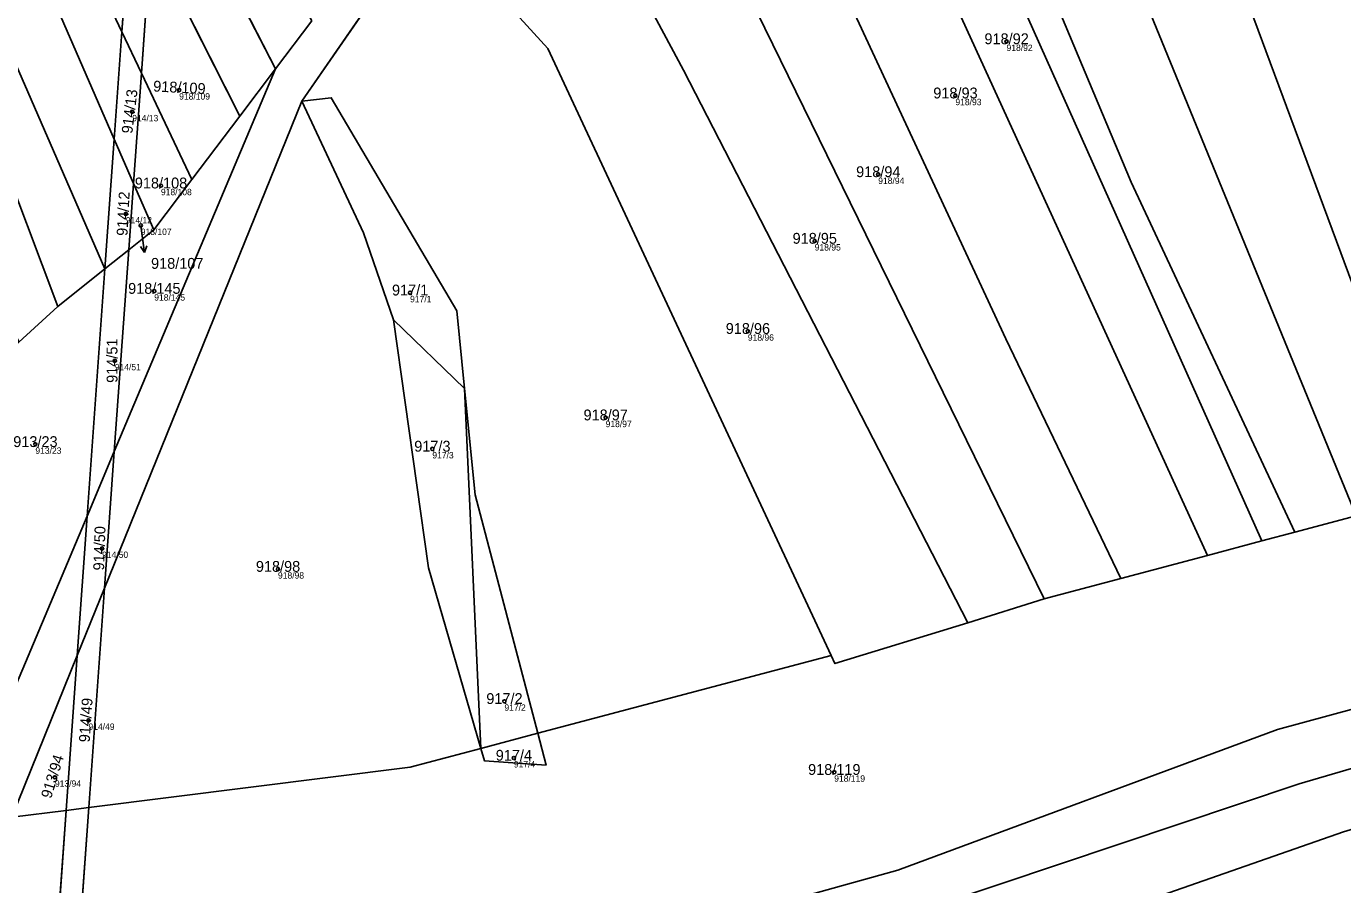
# Model space of a CAD drawing. Extents: x -603967 to -594699, y -1179315 to -1165625.
# Drawn here: x -595663.1 to -595456.8, y -1171577.5 to -1171443 of the extents above; entities that cross this region are included whole.
import ezdxf

# ---------------------------------------------------------------- set-up
doc = ezdxf.new("R2010")
doc.units = 0
for name, color, linetype in [('Definiční body', 7, 'Continuous'), ('Hranice parcel', 7, 'Continuous'), ('Parcelní čísla', 7, 'Continuous'), ('Polygon parcely', 7, 'Continuous'), ('Pop  PČ popisy', 7, 'Continuous')]:
    doc.layers.add(name, color=color, linetype=linetype)

msp = doc.modelspace()

# ---------------------------------------------------------------- linework, layer by layer
at = {"layer": 'Definiční body'}
for centre in [(-595509.45, -1171445.36994), (-595639.17, -1171452.98994), (-595517.47, -1171453.86994), (-595646.53, -1171456.38994), (-595529.57, -1171466.20994), (-595642.03, -1171467.97994), (-595647.53, -1171472.39994), (-595645.19, -1171474.20994), (-595539.53, -1171476.64994), (-595643.08, -1171484.49994), (-595602.97, -1171484.75994), (-595550.01, -1171490.78994), (-595649.27, -1171495.41994), (-595572.31, -1171504.33994), (-595661.72, -1171508.51994), (-595599.48, -1171509.23994), (-595651.26, -1171524.83994), (-595623.68, -1171528.07994), (-595588.18, -1171548.79994), (-595653.39, -1171551.78994), (-595586.7, -1171557.68994), (-595658.65, -1171560.70994), (-595536.47, -1171559.91994)]:
    msp.add_circle(centre, 0.25, dxfattribs=at)
at = {"layer": 'Hranice parcel'}
for p, q in [((-595624.05, -1171449.64), (-595642.48, -1171414.01)), ((-595648.16, -1171443.86), (-595646.69, -1171423.33)), ((-595619.95, -1171454.75), (-595600.06, -1171425.94)), ((-595645.09, -1171450.34), (-595643.59, -1171429.47)), ((-595629.68, -1171457.08), (-595643.59, -1171429.47)), ((-595618.35, -1171442.13), (-595624.05, -1171449.64)), ((-595649.36, -1171460.68), (-595648.16, -1171443.86)), ((-595645.09, -1171450.34), (-595648.16, -1171443.86)), ((-595624.05, -1171449.64), (-595649.34, -1171509.66)), ((-595646.33, -1171467.63), (-595645.09, -1171450.34)), ((-595637.19, -1171467.01), (-595645.09, -1171450.34)), ((-595629.68, -1171457.08), (-595624.05, -1171449.64)), ((-595650.87, -1171531.05), (-595619.95, -1171454.75)), ((-595615.34, -1171454.18), (-595619.95, -1171454.75)), ((-595637.19, -1171467.01), (-595629.68, -1171457.08)), ((-595650.81, -1171481), (-595649.36, -1171460.68)), ((-595646.33, -1171467.63), (-595649.36, -1171460.68)), ((-595647.07, -1171478.02), (-595646.33, -1171467.63)), ((-595643.16, -1171474.9), (-595646.33, -1171467.63)), ((-595643.16, -1171474.9), (-595637.19, -1171467.01)), ((-595647.07, -1171478.02), (-595643.16, -1171474.9)), ((-595650.81, -1171481), (-595647.07, -1171478.02)), ((-595649.34, -1171509.66), (-595647.07, -1171478.02)), ((-595650.81, -1171481), (-595658.21, -1171486.89)), ((-595653.59, -1171519.76), (-595650.81, -1171481)), ((-595658.21, -1171486.89), (-595664.3, -1171492.49)), ((-595605.56, -1171488.99), (-595594.44, -1171499.79)), ((-595605.56, -1171488.99), (-595600.1, -1171527.89)), ((-595594.44, -1171499.79), (-595591.85, -1171556.18)), ((-595649.34, -1171509.66), (-595653.59, -1171519.76)), ((-595650.87, -1171531.05), (-595649.34, -1171509.66)), ((-595665.08, -1171547.05), (-595653.59, -1171519.76)), ((-595655.15, -1171541.6), (-595653.59, -1171519.76)), ((-595464.25, -1171522.3), (-595454.65, -1171519.75)), ((-595477.95, -1171525.94), (-595469.41, -1171523.67)), ((-595469.41, -1171523.67), (-595464.25, -1171522.3)), ((-595600.1, -1171527.89), (-595591.85, -1171556.18)), ((-595491.51, -1171529.54), (-595477.95, -1171525.94)), ((-595503.53, -1171532.75), (-595491.51, -1171529.54)), ((-595650.87, -1171531.05), (-595655.15, -1171541.6)), ((-595653.34, -1171565.45), (-595650.87, -1171531.05)), ((-595515.52, -1171536.52), (-595503.53, -1171532.75)), ((-595665.43, -1171566.97), (-595655.15, -1171541.6)), ((-595656.89, -1171565.9), (-595655.15, -1171541.6)), ((-595582.96, -1171553.82), (-595536.96, -1171541.61)), ((-595591.85, -1171556.18), (-595582.96, -1171553.82)), ((-595581.64, -1171558.83), (-595582.96, -1171553.82)), ((-595591.85, -1171556.18), (-595591.28, -1171558.15)), ((-595591.28, -1171558.15), (-595581.64, -1171558.83)), ((-595656.89, -1171565.9), (-595665.43, -1171566.97)), ((-595659.32, -1171599.83), (-595656.89, -1171565.9)), ((-595653.34, -1171565.45), (-595656.89, -1171565.9)), ((-595655.77, -1171599.42), (-595653.34, -1171565.45))]:
    msp.add_line(p, q, dxfattribs=at)
for points in [[(-595648.16, -1171443.86), (-595677.68, -1171381.53), (-595712.95, -1171310.68), (-595742.18, -1171257.48), (-595781.03, -1171181.05)], [(-595649.36, -1171460.68), (-595668.17, -1171417.5), (-595711.62, -1171328.5), (-595751.92, -1171256.86), (-595786.96, -1171182.74)], [(-595650.81, -1171481), (-595683.45, -1171406.15), (-595723.2, -1171324.32), (-595795.23, -1171185.09)], [(-595658.21, -1171486.89), (-595667.92, -1171461.18), (-595702.93, -1171382.74), (-595743.76, -1171300.85), (-595802.28, -1171187.1)], [(-595517.76, -1171330.37), (-595479.73, -1171417.35), (-595442.88, -1171516.62)], [(-595528.56, -1171345.3), (-595494.06, -1171423.5), (-595454.65, -1171519.75)], [(-595538.29, -1171358.76), (-595509.94, -1171419.66), (-595489.89, -1171467.42), (-595464.25, -1171522.3)], [(-595542.93, -1171364.72), (-595511.56, -1171429.41), (-595469.41, -1171523.67)], [(-595549.05, -1171372.47), (-595527.86, -1171416.84), (-595477.95, -1171525.94)], [(-595559.83, -1171386.13), (-595540.92, -1171424.52), (-595509.58, -1171491.97), (-595491.51, -1171529.54)], [(-595570.61, -1171399.47), (-595548.56, -1171440.83), (-595503.53, -1171532.75)], [(-595580.53, -1171411.73), (-595560.12, -1171449.88), (-595515.52, -1171536.52)], [(-595600.06, -1171425.94), (-595581.39, -1171446.48), (-595536.96, -1171541.61)], [(-595619.95, -1171454.75), (-595610.28, -1171475.37), (-595605.56, -1171488.99)], [(-595594.44, -1171499.79), (-595595.66, -1171487.6), (-595615.34, -1171454.18)], [(-595582.96, -1171553.82), (-595592.78, -1171516.45), (-595594.44, -1171499.79)], [(-595536.96, -1171541.61), (-595536.36, -1171542.9), (-595515.52, -1171536.52)], [(-595422.72, -1171541.2), (-595466.99, -1171553.22), (-595526.49, -1171575.27), (-595578.34, -1171589.71), (-595655.77, -1171599.42)], [(-595656.42, -1171608.45), (-595599.44, -1171602.95), (-595567.11, -1171596.44), (-595463.55, -1171561.72), (-595421.44, -1171549.42)], [(-595653.34, -1171565.45), (-595602.94, -1171559.13), (-595591.85, -1171556.18)], [(-595657.08, -1171617.72), (-595626.6, -1171614.62), (-595569.63, -1171604.86), (-595526.79, -1171593.79), (-595456.61, -1171569.28), (-595420.05, -1171558.33)]]:
    msp.add_lwpolyline(points, dxfattribs=at)
at = {"layer": 'Polygon parcely'}
for points in [[(-595646.69, -1171423.33), (-595694.05, -1171329.34), (-595731.96, -1171258.79), (-595774.08, -1171179.08), (-595779.04, -1171180.49), (-595781.03, -1171181.05), (-595742.18, -1171257.48), (-595712.95, -1171310.68), (-595677.68, -1171381.53), (-595648.16, -1171443.86)], [(-595648.16, -1171443.86), (-595677.68, -1171381.53), (-595712.95, -1171310.68), (-595742.18, -1171257.48), (-595781.03, -1171181.05), (-595786.96, -1171182.74), (-595751.92, -1171256.86), (-595711.62, -1171328.5), (-595668.17, -1171417.5), (-595649.36, -1171460.68)], [(-595668.17, -1171417.5), (-595711.62, -1171328.5), (-595751.92, -1171256.86), (-595786.96, -1171182.74), (-595795.23, -1171185.09), (-595723.2, -1171324.32), (-595683.45, -1171406.15), (-595650.81, -1171481), (-595649.36, -1171460.68)], [(-595723.2, -1171324.32), (-595795.23, -1171185.09), (-595802.28, -1171187.1), (-595743.76, -1171300.85), (-595702.93, -1171382.74), (-595667.92, -1171461.18), (-595658.21, -1171486.89), (-595650.81, -1171481), (-595683.45, -1171406.15)], [(-595658.21, -1171486.89), (-595667.92, -1171461.18), (-595702.93, -1171382.74), (-595743.76, -1171300.85), (-595802.28, -1171187.1), (-595808.66, -1171188.91), (-595733.96, -1171335.73), (-595694.37, -1171419.9), (-595664.3, -1171492.49)], [(-595479.73, -1171417.35), (-595442.88, -1171516.62), (-595429.08, -1171512.23), (-595463.09, -1171415.84), (-595498.61, -1171303.88), (-595517.76, -1171330.37)], [(-595454.65, -1171519.75), (-595442.88, -1171516.62), (-595479.73, -1171417.35), (-595517.76, -1171330.37), (-595528.56, -1171345.3), (-595494.06, -1171423.5)], [(-595454.65, -1171519.75), (-595494.06, -1171423.5), (-595528.56, -1171345.3), (-595538.29, -1171358.76), (-595509.94, -1171419.66), (-595489.89, -1171467.42), (-595464.25, -1171522.3)], [(-595511.56, -1171429.41), (-595469.41, -1171523.67), (-595464.25, -1171522.3), (-595489.89, -1171467.42), (-595509.94, -1171419.66), (-595538.29, -1171358.76), (-595542.93, -1171364.72)], [(-595469.41, -1171523.67), (-595511.56, -1171429.41), (-595542.93, -1171364.72), (-595549.05, -1171372.47), (-595527.86, -1171416.84), (-595477.95, -1171525.94)], [(-595540.92, -1171424.52), (-595509.58, -1171491.97), (-595491.51, -1171529.54), (-595477.95, -1171525.94), (-595527.86, -1171416.84), (-595549.05, -1171372.47), (-595559.83, -1171386.13)], [(-595491.51, -1171529.54), (-595509.58, -1171491.97), (-595540.92, -1171424.52), (-595559.83, -1171386.13), (-595570.61, -1171399.47), (-595548.56, -1171440.83), (-595503.53, -1171532.75)], [(-595618.35, -1171442.13), (-595641.24, -1171396.62), (-595642.48, -1171414.01), (-595624.05, -1171449.64)], [(-595560.12, -1171449.88), (-595515.52, -1171536.52), (-595503.53, -1171532.75), (-595548.56, -1171440.83), (-595570.61, -1171399.47), (-595580.53, -1171411.73)], [(-595581.39, -1171446.48), (-595536.96, -1171541.61), (-595536.36, -1171542.9), (-595515.52, -1171536.52), (-595560.12, -1171449.88), (-595580.53, -1171411.73), (-595600.06, -1171425.94)], [(-595629.68, -1171457.08), (-595624.05, -1171449.64), (-595642.48, -1171414.01), (-595643.59, -1171429.47)], [(-595643.59, -1171429.47), (-595646.69, -1171423.33), (-595648.16, -1171443.86), (-595645.09, -1171450.34)], [(-595536.96, -1171541.61), (-595581.39, -1171446.48), (-595600.06, -1171425.94), (-595619.95, -1171454.75), (-595615.34, -1171454.18), (-595595.66, -1171487.6), (-595594.44, -1171499.79), (-595592.78, -1171516.45), (-595582.96, -1171553.82)], [(-595629.68, -1171457.08), (-595643.59, -1171429.47), (-595645.09, -1171450.34), (-595637.19, -1171467.01)], [(-595645.09, -1171450.34), (-595648.16, -1171443.86), (-595649.36, -1171460.68), (-595646.33, -1171467.63)], [(-595647.07, -1171478.02), (-595649.34, -1171509.66), (-595624.05, -1171449.64), (-595629.68, -1171457.08), (-595637.19, -1171467.01), (-595643.16, -1171474.9)], [(-595637.19, -1171467.01), (-595645.09, -1171450.34), (-595646.33, -1171467.63), (-595643.16, -1171474.9)], [(-595602.94, -1171559.13), (-595591.85, -1171556.18), (-595600.1, -1171527.89), (-595605.56, -1171488.99), (-595610.28, -1171475.37), (-595619.95, -1171454.75), (-595650.87, -1171531.05), (-595653.34, -1171565.45)], [(-595615.34, -1171454.18), (-595619.95, -1171454.75), (-595610.28, -1171475.37), (-595605.56, -1171488.99), (-595594.44, -1171499.79), (-595595.66, -1171487.6)], [(-595650.81, -1171481), (-595647.07, -1171478.02), (-595646.33, -1171467.63), (-595649.36, -1171460.68)], [(-595643.16, -1171474.9), (-595646.33, -1171467.63), (-595647.07, -1171478.02)], [(-595649.34, -1171509.66), (-595647.07, -1171478.02), (-595650.81, -1171481), (-595653.59, -1171519.76)], [(-595678.99, -1171506.11), (-595665.08, -1171547.05), (-595653.59, -1171519.76), (-595650.81, -1171481), (-595658.21, -1171486.89), (-595664.3, -1171492.49), (-595671.39, -1171499.07)], [(-595600.1, -1171527.89), (-595591.85, -1171556.18), (-595594.44, -1171499.79), (-595605.56, -1171488.99)], [(-595582.96, -1171553.82), (-595592.78, -1171516.45), (-595594.44, -1171499.79), (-595591.85, -1171556.18)], [(-595650.87, -1171531.05), (-595649.34, -1171509.66), (-595653.59, -1171519.76), (-595655.15, -1171541.6)], [(-595422.72, -1171541.2), (-595426.55, -1171516.63), (-595429.08, -1171512.23), (-595442.88, -1171516.62), (-595454.65, -1171519.75), (-595464.25, -1171522.3), (-595469.41, -1171523.67), (-595477.95, -1171525.94), (-595491.51, -1171529.54), (-595503.53, -1171532.75), (-595515.52, -1171536.52), (-595536.36, -1171542.9), (-595536.96, -1171541.61), (-595582.96, -1171553.82), (-595581.64, -1171558.83), (-595591.28, -1171558.15), (-595591.85, -1171556.18), (-595602.94, -1171559.13), (-595653.34, -1171565.45), (-595655.77, -1171599.42), (-595578.34, -1171589.71), (-595526.49, -1171575.27), (-595466.99, -1171553.22)], [(-595655.15, -1171541.6), (-595656.89, -1171565.9), (-595653.34, -1171565.45), (-595650.87, -1171531.05)], [(-595656.89, -1171565.9), (-595655.15, -1171541.6), (-595665.43, -1171566.97)], [(-595466.99, -1171553.22), (-595526.49, -1171575.27), (-595578.34, -1171589.71), (-595655.77, -1171599.42), (-595656.42, -1171608.45), (-595599.44, -1171602.95), (-595567.11, -1171596.44), (-595463.55, -1171561.72), (-595421.44, -1171549.42), (-595422.72, -1171541.2)], [(-595569.63, -1171604.86), (-595526.79, -1171593.79), (-595456.61, -1171569.28), (-595420.05, -1171558.33), (-595421.44, -1171549.42), (-595463.55, -1171561.72), (-595567.11, -1171596.44), (-595599.44, -1171602.95), (-595656.42, -1171608.45), (-595657.08, -1171617.72), (-595626.6, -1171614.62)], [(-595591.28, -1171558.15), (-595581.64, -1171558.83), (-595582.96, -1171553.82), (-595591.85, -1171556.18)], [(-595578.13, -1171615.25), (-595519.26, -1171600.45), (-595465.43, -1171582.19), (-595418.31, -1171569.49), (-595420.05, -1171558.33), (-595456.61, -1171569.28), (-595526.79, -1171593.79), (-595569.63, -1171604.86), (-595626.6, -1171614.62), (-595657.08, -1171617.72), (-595657.67, -1171625.9), (-595626.29, -1171623.12)], [(-595705.12, -1171605.14), (-595659.32, -1171599.83), (-595656.89, -1171565.9), (-595665.43, -1171566.97), (-595729.84, -1171575.05), (-595905.11, -1171573.67), (-595904.42, -1171582.3), (-595901.98, -1171611.88)], [(-595655.77, -1171599.42), (-595653.34, -1171565.45), (-595656.89, -1171565.9), (-595659.32, -1171599.83)]]:
    msp.add_lwpolyline(points, close=True, dxfattribs=at)
for points in [[(-595618.35, -1171442.13), (-595624.05, -1171449.64), (-595649.34, -1171509.66), (-595650.87, -1171531.05), (-595619.95, -1171454.75), (-595600.06, -1171425.94)], [(-595665.43, -1171566.97), (-595655.15, -1171541.6), (-595653.59, -1171519.76), (-595665.08, -1171547.05)]]:
    msp.add_lwpolyline(points, dxfattribs=at)
at = {"layer": 'Pop  PČ popisy'}
for p, q in [((-595645.19, -1171474.21), (-595645.01, -1171475.47)), ((-595645.01, -1171475.47), (-595644.592, -1171478.442)), ((-595644.592, -1171478.442), (-595645.228, -1171477.52)), ((-595644.592, -1171478.442), (-595644.236, -1171477.38))]:
    msp.add_line(p, q, dxfattribs=at)

# ---------------------------------------------------------------- texts
at = {"layer": 'Definiční body'}
for s, p in [('918/92', (-595509.45, -1171446.859)), ('918/109', (-595639.17, -1171454.479)), ('918/93', (-595517.47, -1171455.359)), ('914/13', (-595646.53, -1171457.879)), ('918/94', (-595529.57, -1171467.699)), ('918/108', (-595642.03, -1171469.469)), ('914/12', (-595647.53, -1171473.889)), ('918/107', (-595645.19, -1171475.699)), ('918/95', (-595539.53, -1171478.139)), ('918/145', (-595643.08, -1171485.989)), ('917/1', (-595602.97, -1171486.249)), ('918/96', (-595550.01, -1171492.279)), ('914/51', (-595649.27, -1171496.909)), ('918/97', (-595572.31, -1171505.829)), ('913/23', (-595661.72, -1171510.009)), ('917/3', (-595599.48, -1171510.729)), ('914/50', (-595651.26, -1171526.329)), ('918/98', (-595623.68, -1171529.569)), ('917/2', (-595588.18, -1171550.289)), ('914/49', (-595653.39, -1171553.279)), ('917/4', (-595586.7, -1171559.179)), ('918/119', (-595536.47, -1171561.409)), ('913/94', (-595658.65, -1171562.199))]:
    msp.add_text(s, height=0.999996, dxfattribs=at).set_placement(p)
at = {"layer": 'Parcelní čísla'}
for s, p in [('918/92', (-595512.916, -1171445.795)), ('918/93', (-595520.936, -1171454.295)), ('918/94', (-595533.036, -1171466.635)), ('918/108', (-595646.126, -1171468.405)), ('918/95', (-595542.996, -1171477.075)), ('918/107', (-595643.58, -1171481.005)), ('918/145', (-595647.176, -1171484.925)), ('917/1', (-595605.806, -1171485.185)), ('918/96', (-595553.476, -1171491.215)), ('918/97', (-595575.776, -1171504.765)), ('913/23', (-595665.186, -1171508.945)), ('917/3', (-595602.316, -1171509.665)), ('918/98', (-595627.146, -1171528.505)), ('917/2', (-595591.016, -1171549.225)), ('917/4', (-595589.536, -1171558.115)), ('918/119', (-595540.566, -1171560.345))]:
    msp.add_text(s, height=1.699998, dxfattribs=at).set_placement(p)
for s, rotation, p in [('918/109', 357, (-595643.283, -1171453.2)), ('914/13', 83, (-595646.53, -1171459.882)), ('914/12', 87, (-595647.287, -1171475.883)), ('914/51', 90, (-595648.845, -1171498.886)), ('914/50', 87.9999972, (-595650.956, -1171528.319)), ('914/49', 86, (-595653.207, -1171555.277)), ('913/94', 73, (-595659.257, -1171564.149))]:
    msp.add_text(s, height=1.699998, rotation=rotation, dxfattribs=at).set_placement(p)

doc.saveas('drawing.dxf')
